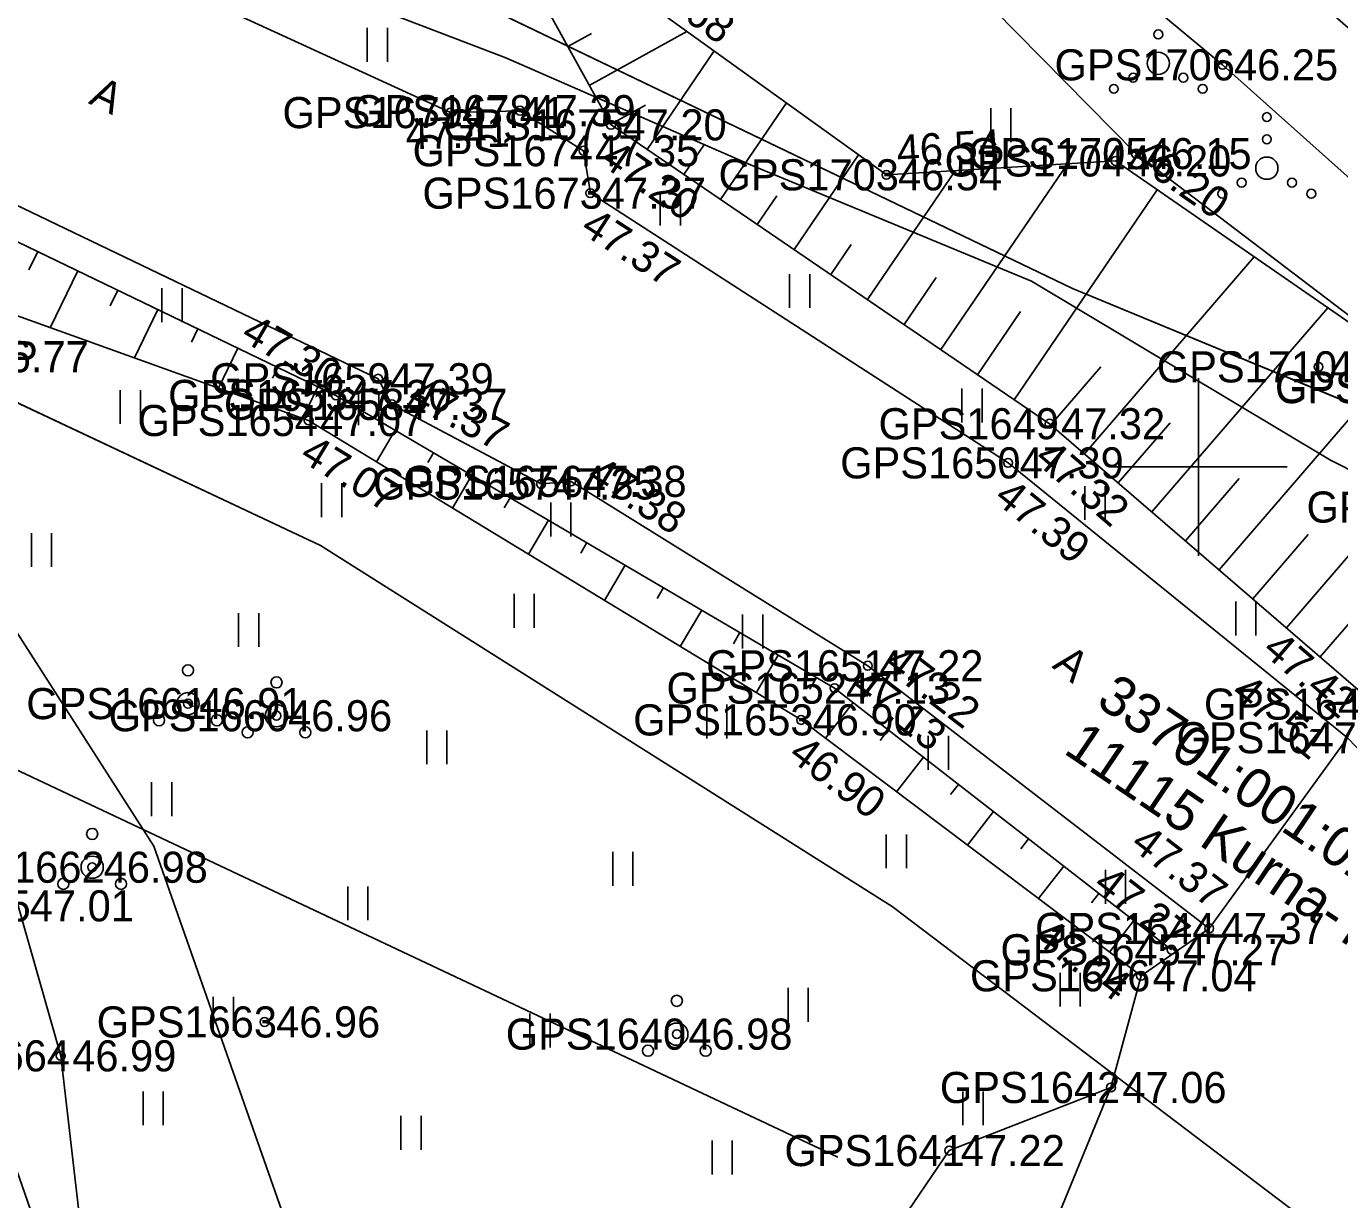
# Model space of a CAD drawing. Extents: x 551623 to 559850, y 6561220 to 6567135.
# Drawn here: x 555023.62 to 555053.18, y 6565633.51 to 6565659.92 of the extents above; entities that cross this region are included whole.
import ezdxf

# ---------------------------------------------------------------- set-up
doc = ezdxf.new("R2010")
doc.units = 0
for name, color, linetype in [('AED', 7, 'Continuous'), ('DTRASS', 7, 'Continuous'), ('HALJASTUS', 7, 'Continuous'), ('KORGUS-EH2000', 7, 'Continuous'), ('KPKAABEL', 7, 'Continuous'), ('MOOTKORG-EH2000', 7, 'Continuous'), ('MOOTMPUNKT', 7, 'Continuous'), ('MOOTNR', 7, 'Continuous'), ('MOOTPIIR', 7, 'Continuous'), ('MPKAABEL', 7, 'Continuous'), ('PIIR', 7, 'Continuous'), ('POST', 7, 'Continuous'), ('PUU', 7, 'Continuous'), ('RELJEEF', 7, 'Continuous'), ('TEE', 7, 'Continuous'), ('VORK', 7, 'Continuous')]:
    doc.layers.add(name, color=color, linetype=linetype)

msp = doc.modelspace()

# ---------------------------------------------------------------- linework, layer by layer
at = {"layer": 'AED'}
msp.add_lwpolyline([(555057.142, 6565653.162), (555050.543, 6565659.052), (555042.979, 6565665.343), (555043.174, 6565665.907), (555043.846, 6565668.219)], dxfattribs=at)
at = {"layer": 'DTRASS'}
msp.add_line((555041.885, 6565634.461), (555013.761, 6565647.727), dxfattribs=at)
at = {"layer": 'HALJASTUS'}
for p, q in [((555031.29, 6565659.883), (555031.29, 6565659.122)), ((555031.745, 6565659.883), (555031.745, 6565659.122)), ((555045.327, 6565658.076), (555045.327, 6565657.315)), ((555045.782, 6565658.076), (555045.782, 6565657.315)), ((555037.887, 6565656.197), (555037.887, 6565655.436)), ((555038.342, 6565656.197), (555038.342, 6565655.436)), ((555040.8, 6565654.342), (555040.8, 6565653.581)), ((555041.255, 6565654.342), (555041.255, 6565653.581)), ((555026.671, 6565654.022), (555026.671, 6565653.261)), ((555027.126, 6565654.022), (555027.126, 6565653.261)), ((555025.733, 6565651.733), (555025.733, 6565650.972)), ((555026.188, 6565651.733), (555026.188, 6565650.972)), ((555031.098, 6565651.706), (555031.098, 6565650.945)), ((555031.553, 6565651.706), (555031.553, 6565650.945)), ((555044.676, 6565651.764), (555044.676, 6565651.003)), ((555045.132, 6565651.764), (555045.132, 6565651.003)), ((555030.263, 6565649.635), (555030.263, 6565648.874)), ((555030.718, 6565649.635), (555030.718, 6565648.874)), ((555047.445, 6565649.572), (555047.445, 6565648.811)), ((555047.9, 6565649.572), (555047.9, 6565648.811)), ((555035.423, 6565649.197), (555035.423, 6565648.436)), ((555035.878, 6565649.197), (555035.878, 6565648.436)), ((555023.732, 6565648.512), (555023.732, 6565647.751)), ((555024.187, 6565648.512), (555024.187, 6565647.751)), ((555034.597, 6565647.143), (555034.597, 6565646.381)), ((555035.052, 6565647.143), (555035.052, 6565646.381)), ((555050.84, 6565646.97), (555050.84, 6565646.209)), ((555051.295, 6565646.97), (555051.295, 6565646.209)), ((555028.397, 6565646.712), (555028.397, 6565645.951)), ((555028.852, 6565646.712), (555028.852, 6565645.951)), ((555039.741, 6565646.676), (555039.741, 6565645.915)), ((555040.196, 6565646.676), (555040.196, 6565645.915)), ((555038.932, 6565644.65), (555038.932, 6565643.889)), ((555039.387, 6565644.65), (555039.387, 6565643.889)), ((555032.631, 6565644.07), (555032.631, 6565643.309)), ((555033.086, 6565644.07), (555033.086, 6565643.309)), ((555043.92, 6565643.947), (555043.92, 6565643.186)), ((555044.375, 6565643.947), (555044.375, 6565643.186)), ((555026.438, 6565642.902), (555026.438, 6565642.141)), ((555026.893, 6565642.902), (555026.893, 6565642.141)), ((555042.975, 6565641.729), (555042.975, 6565640.968)), ((555043.43, 6565641.729), (555043.43, 6565640.968)), ((555036.817, 6565641.336), (555036.817, 6565640.575)), ((555037.272, 6565641.336), (555037.272, 6565640.575)), ((555047.907, 6565640.93), (555047.907, 6565640.169)), ((555048.362, 6565640.93), (555048.362, 6565640.169)), ((555030.852, 6565640.558), (555030.852, 6565639.797)), ((555031.307, 6565640.558), (555031.307, 6565639.797)), ((555046.886, 6565638.615), (555046.886, 6565637.853)), ((555047.341, 6565638.615), (555047.341, 6565637.853)), ((555040.764, 6565638.275), (555040.764, 6565637.514)), ((555041.219, 6565638.275), (555041.219, 6565637.514)), ((555027.824, 6565638.07), (555027.824, 6565637.309)), ((555028.279, 6565638.07), (555028.279, 6565637.309)), ((555034.953, 6565637.697), (555034.953, 6565636.936)), ((555035.408, 6565637.697), (555035.408, 6565636.936)), ((555026.244, 6565635.944), (555026.244, 6565635.182)), ((555026.699, 6565635.944), (555026.699, 6565635.182)), ((555044.7, 6565635.942), (555044.7, 6565635.181)), ((555045.155, 6565635.942), (555045.155, 6565635.181)), ((555032.047, 6565635.393), (555032.047, 6565634.632)), ((555032.502, 6565635.393), (555032.502, 6565634.632)), ((555039.053, 6565634.836), (555039.053, 6565634.075)), ((555039.508, 6565634.836), (555039.508, 6565634.075))]:
    msp.add_line(p, q, dxfattribs=at)
for points in [[(555055.505, 6565651.803), (555048.596, 6565657.055), (555041.121, 6565664.646), (555033.726, 6565668.167), (555033.718, 6565670.144), (555033.986, 6565673.185)], [(555015.748, 6565653.576), (555017.488, 6565651.124), (555020.222, 6565647.572), (555023.436, 6565640.122), (555024.391, 6565636.745), (555025.429, 6565627.792)], [(555057.023, 6565609.855), (555058.586, 6565605.616), (555058.613, 6565599.497), (555057.015, 6565597.532), (555043.839, 6565605.146), (555043.23, 6565610.761), (555037.198, 6565618.427), (555042.201, 6565623.493), (555040.415, 6565628.763), (555044.392, 6565634.613), (555048.032, 6565636.033)]]:
    msp.add_lwpolyline(points, dxfattribs=at)
for centre, radius in [((555049.097, 6565659.737), 0.1), ((555049.097, 6565659.087), 0.25), ((555048.532, 6565658.762), 0.1), ((555049.662, 6565658.762), 0.1), ((555048.097, 6565658.512), 0.1), ((555050.097, 6565658.512), 0.1), ((555051.541, 6565657.876), 0.1), ((555051.541, 6565657.376), 0.1), ((555051.541, 6565656.726), 0.25), ((555050.976, 6565656.401), 0.1), ((555052.106, 6565656.401), 0.1), ((555050.541, 6565656.151), 0.1), ((555052.541, 6565656.151), 0.1)]:
    msp.add_circle(centre, radius, dxfattribs=at)
at = {"layer": 'KORGUS-EH2000'}
for centre in [(555050.543, 6565659.052), (555033.164, 6565657.977), (555036.779, 6565657.701), (555048.596, 6565657.055), (555048.138, 6565656.889), (555042.979, 6565656.577), (555036.314, 6565656.164), (555030.588, 6565651.611), (555031.846, 6565651.41), (555029.972, 6565651.046), (555046.65, 6565650.974), (555045.718, 6565650.093), (555035.879, 6565649.677), (555042.559, 6565645.526), (555041.809, 6565645.022), (555029.249, 6565644.401), (555041.058, 6565644.307), (555050.244, 6565639.614), (555049.395, 6565639.133), (555048.71, 6565638.547), (555028.981, 6565637.508), (555038.26, 6565637.234), (555024.391, 6565636.745), (555048.032, 6565636.033), (555044.392, 6565634.613)]:
    msp.add_circle(centre, 0.1, dxfattribs=at)
at = {"layer": 'KPKAABEL'}
msp.add_lwpolyline([(555016.436, 6565669.854), (555020.596, 6565667.742), (555021.693, 6565667.12), (555022.688, 6565666.158), (555023.697, 6565665.37), (555024.08, 6565664.769), (555021.622, 6565652.627), (555021.526, 6565649.765), (555022.786, 6565647.231), (555026.485, 6565641.465), (555030.606, 6565629.728), (555035.378, 6565618.813), (555040.844, 6565608.057), (555047.089, 6565597.805), (555053.567, 6565587.292), (555056.073, 6565583.696), (555062.108, 6565572.667), (555068.248, 6565560.982)], dxfattribs=at)
at = {"layer": 'MOOTMPUNKT'}
for centre in [(555050.543, 6565659.052), (555033.164, 6565657.977), (555034.731, 6565658.02), (555036.779, 6565657.701), (555036.161, 6565657.119), (555048.596, 6565657.055), (555048.138, 6565656.889), (555042.979, 6565656.577), (555036.314, 6565656.164), (555052.705, 6565652.254), (555031.536, 6565651.986), (555030.588, 6565651.611), (555031.846, 6565651.41), (555029.972, 6565651.046), (555046.65, 6565650.974), (555045.718, 6565650.093), (555035.205, 6565649.618), (555035.879, 6565649.677), (555042.559, 6565645.526), (555041.809, 6565645.022), (555027.256, 6565644.674), (555029.249, 6565644.401), (555041.058, 6565644.307), (555025.1, 6565640.991), (555050.244, 6565639.614), (555049.395, 6565639.133), (555048.71, 6565638.547), (555028.981, 6565637.508), (555038.26, 6565637.234), (555024.391, 6565636.745), (555048.032, 6565636.033), (555044.392, 6565634.613)]:
    msp.add_circle(centre, 0.1, dxfattribs=at)
at = {"layer": 'MOOTPIIR'}
for points in [[(555057.121, 6565656.605), (555043.846, 6565668.219), (555029.091, 6565671.127), (555021.803, 6565671.02), (555021.007, 6565667.338), (555020.786, 6565664.508), (555020.473, 6565663.799), (555017.828, 6565658.565), (555017.568, 6565657.887), (555016.649, 6565655.832), (555017.488, 6565651.124), (555026.508, 6565625.245), (555032.663, 6565611.321)], [(555061.195, 6565603.857), (555048.79, 6565618.739), (555045.392, 6565629.592), (555048.032, 6565636.033), (555048.71, 6565638.547), (555050.244, 6565639.614), (555053.358, 6565643.906)]]:
    msp.add_lwpolyline(points, dxfattribs=at)
at = {"layer": 'MPKAABEL'}
msp.add_lwpolyline([(555016.481, 6565670.066), (555020.706, 6565667.922), (555024.517, 6565664.875), (555027.056, 6565662.52), (555029.673, 6565661.024), (555034.413, 6565659.21), (555039.915, 6565656.802), (555046.244, 6565654.185), (555052.975, 6565650.153), (555059.391, 6565646.912), (555059.766, 6565646.536), (555063.804, 6565646.065), (555068.88, 6565645.207), (555082.81, 6565641.043), (555083.734, 6565640.909), (555084.772, 6565641.269), (555085.39, 6565641.873), (555087.19, 6565643.44), (555089.359, 6565644.841), (555090.654, 6565645.869), (555090.907, 6565646.435), (555093.14, 6565648.67), (555093.546, 6565648.774)], dxfattribs=at)
at = {"layer": 'PIIR'}
for points in [[(554603.79, 6565845.49), (554627.12, 6565842.3), (554665.57, 6565833.57), (554691.68, 6565822.99), (554755.19, 6565793.15), (554758.98, 6565791.67), (554762.76, 6565790.19), (554847.58, 6565749.85), (555047.17, 6565654.02), (555063.43, 6565647.29), (555056.61, 6565622.91), (555053.62, 6565632.14), (555043.11, 6565640.11), (555030.24, 6565648.23), (554842.52, 6565736.67), (554759.53, 6565776.27), (554755.81, 6565778.04), (554752.09, 6565779.79), (554661.37, 6565820.17), (554624.59, 6565828.52)], [(555147.74, 6565789.33), (555183.27, 6565722.97), (555183.08, 6565715.21), (555166.23, 6565703.46), (555159.38, 6565687.44), (555141.63, 6565659.29), (555137.2, 6565645.72), (555136.5, 6565633.07), (555130.73, 6565621.32), (555129.77, 6565611.2), (555114.24, 6565634), (555063.43, 6565647.29), (555047.17, 6565654.02), (554847.58, 6565749.85)], [(554759.9, 6565289.12), (554708.97, 6565534.83), (554708.61, 6565545.48), (554711.27, 6565557.85), (554755.81, 6565778.04), (554759.53, 6565776.27), (554842.52, 6565736.67), (555030.24, 6565648.23), (555043.11, 6565640.11), (555053.62, 6565632.14), (555056.61, 6565622.91), (555057.22, 6565600.73), (555060.42, 6565583.26), (555065.78, 6565566.7), (555076.76, 6565542.38), (555113.82, 6565475.68), (554946.63, 6565420.78), (554981.01, 6565316.76), (555160.07, 6565375.54), (555166.64, 6565360.5), (555172.72, 6565345.23)]]:
    msp.add_lwpolyline(points, dxfattribs=at)
at = {"layer": 'PUU'}
for centre, radius in [((555027.256, 6565645.424), 0.125), ((555029.249, 6565645.151), 0.125), ((555027.256, 6565644.674), 0.25), ((555029.249, 6565644.401), 0.25), ((555026.606, 6565644.299), 0.125), ((555027.906, 6565644.299), 0.125), ((555028.599, 6565644.026), 0.125), ((555029.899, 6565644.026), 0.125), ((555025.1, 6565641.741), 0.125), ((555025.1, 6565640.991), 0.25), ((555024.45, 6565640.616), 0.125), ((555025.75, 6565640.616), 0.125), ((555038.26, 6565637.984), 0.125), ((555038.26, 6565637.234), 0.25), ((555037.61, 6565636.859), 0.125), ((555038.91, 6565636.859), 0.125)]:
    msp.add_circle(centre, radius, dxfattribs=at)
at = {"layer": 'RELJEEF'}
for p, q in [((555035.804, 6565659.465), (555036.34, 6565659.761)), ((555036.288, 6565658.589), (555038.489, 6565659.805)), ((555037.592, 6565657.146), (555039.103, 6565659.364)), ((555039.245, 6565656.02), (555040.728, 6565658.196)), ((555036.771, 6565657.714), (555037.556, 6565658.148)), ((555038.419, 6565656.583), (555038.868, 6565657.242)), ((555040.898, 6565654.894), (555042.352, 6565657.028)), ((555044.204, 6565652.642), (555047.053, 6565656.823)), ((555042.551, 6565653.768), (555044.529, 6565656.67)), ((555045.856, 6565651.515), (555049.075, 6565656.24)), ((555040.072, 6565655.457), (555040.512, 6565656.103)), ((555041.724, 6565654.331), (555042.187, 6565655.01)), ((555023.873, 6565654.848), (555023.675, 6565654.436)), ((555047.438, 6565650.296), (555051.257, 6565654.729)), ((555024.774, 6565654.414), (555024.157, 6565653.134)), ((555043.377, 6565653.205), (555044.101, 6565654.267)), ((555025.675, 6565653.979), (555025.504, 6565653.624)), ((555026.576, 6565653.545), (555026.05, 6565652.454)), ((555045.03, 6565652.078), (555045.997, 6565653.498)), ((555048.953, 6565648.99), (555052.911, 6565653.584)), ((555027.477, 6565653.111), (555027.332, 6565652.812)), ((555028.377, 6565652.677), (555027.942, 6565651.775)), ((555050.468, 6565647.685), (555054.564, 6565652.439)), ((555029.278, 6565652.243), (555029.161, 6565652)), ((555046.68, 6565650.949), (555047.805, 6565652.254)), ((555030.179, 6565651.808), (555029.835, 6565651.095)), ((555031.059, 6565651.335), (555030.935, 6565651.125)), ((555051.983, 6565646.379), (555056.079, 6565651.133)), ((555031.921, 6565650.828), (555031.502, 6565650.115)), ((555048.195, 6565649.643), (555049.362, 6565650.997)), ((555032.783, 6565650.322), (555032.655, 6565650.104)), ((555033.646, 6565649.816), (555033.212, 6565649.076)), ((555049.71, 6565648.338), (555050.919, 6565649.74)), ((555034.508, 6565649.309), (555034.375, 6565649.084)), ((555035.37, 6565648.803), (555034.921, 6565648.037)), ((555051.225, 6565647.032), (555052.475, 6565648.482)), ((555036.233, 6565648.297), (555036.096, 6565648.063)), ((555037.095, 6565647.79), (555036.63, 6565646.998)), ((555037.957, 6565647.284), (555037.816, 6565647.042)), ((555052.741, 6565645.727), (555053.99, 6565647.177)), ((555038.82, 6565646.778), (555038.339, 6565645.959)), ((555039.682, 6565646.271), (555039.536, 6565646.022)), ((555040.544, 6565645.765), (555040.048, 6565644.92)), ((555041.407, 6565645.258), (555041.256, 6565645.001)), ((555042.23, 6565644.695), (555041.608, 6565643.893)), ((555043.02, 6565644.082), (555042.836, 6565643.845)), ((555043.81, 6565643.469), (555043.206, 6565642.69)), ((555044.6, 6565642.855), (555044.422, 6565642.625)), ((555045.39, 6565642.242), (555044.804, 6565641.487)), ((555046.18, 6565641.629), (555046.007, 6565641.406)), ((555046.97, 6565641.016), (555046.402, 6565640.284)), ((555047.76, 6565640.403), (555047.592, 6565640.187)), ((555048.55, 6565639.79), (555048, 6565639.082))]:
    msp.add_line(p, q, dxfattribs=at)
for points in [[(555033.894, 6565670.212), (555034.614, 6565663.057), (555035.301, 6565660.376), (555036.779, 6565657.701), (555046.65, 6565650.974), (555053.976, 6565644.662), (555059.218, 6565638.966), (555063.006, 6565635.065), (555066.558, 6565633.276), (555069.932, 6565631.832), (555073.49, 6565632.167), (555077.147, 6565633.608), (555087.05, 6565637.366), (555088.79, 6565638.512), (555093.706, 6565645.854), (555094.519, 6565648.167)], [(555094.519, 6565648.167), (555091.768, 6565644.364), (555088.888, 6565641.514), (555084.532, 6565638.225), (555081.733, 6565636.397), (555078.271, 6565636.1), (555072.848, 6565637.573), (555070.427, 6565635.378), (555065.399, 6565641.782), (555058.433, 6565645.588), (555055.507, 6565651.786), (555048.138, 6565656.889), (555042.979, 6565656.577), (555037.014, 6565660.866), (555035.735, 6565662.759), (555033.894, 6565670.212)], [(555017.568, 6565657.887), (555030.588, 6565651.611), (555041.809, 6565645.022), (555049.395, 6565639.133)], [(555016.649, 6565655.832), (555029.972, 6565651.046), (555041.058, 6565644.307), (555048.71, 6565638.547)]]:
    msp.add_lwpolyline(points, dxfattribs=at)
at = {"layer": 'TEE'}
for points in [[(555020.473, 6565663.799), (555033.164, 6565657.977), (555034.731, 6565658.02), (555036.161, 6565657.119), (555036.314, 6565656.164), (555045.718, 6565650.093), (555053.358, 6565643.906), (555058.43, 6565638.637), (555062.706, 6565634.391), (555065.829, 6565631.998), (555069.987, 6565631.13), (555073.594, 6565631.301), (555077.505, 6565632.778), (555087.215, 6565636.533), (555089.342, 6565637.222), (555090.377, 6565638.461), (555094.165, 6565645.802), (555095.317, 6565648.328), (555095.882, 6565650.082)], [(555017.828, 6565658.565), (555031.536, 6565651.986), (555031.846, 6565651.41), (555035.205, 6565649.618), (555035.879, 6565649.677), (555042.559, 6565645.526), (555050.244, 6565639.614)]]:
    msp.add_lwpolyline(points, dxfattribs=at)
at = {"layer": 'VORK'}
for p, q in [((555050, 6565652), (555050, 6565648)), ((555048, 6565650), (555052, 6565650))]:
    msp.add_line(p, q, dxfattribs=at)

# ---------------------------------------------------------------- texts
at = {"layer": 'KORGUS-EH2000'}
for s, rotation, p in [(' 46.68', 324.2837, (555037.116, 6565661.008)), (' 47.41', 1.6003, (555031.905, 6565657.139)), (' 46.54', 3.4601, (555042.969, 6565656.751)), (' 47.20', 325.7315, (555036.286, 6565656.977)), (' 46.20', 325.3, (555048.237, 6565657.033)), (' 47.37', 327.1521, (555035.84, 6565655.429)), (' 47.30', 329.5777, (555028.189, 6565653.007)), (' 47.37', 331.9298, (555031.928, 6565651.564)), (' 47.07', 328.7059, (555029.517, 6565650.298)), (' 47.32', 319.249, (555046.079, 6565650.312)), (' 47.38', 328.1394, (555035.971, 6565649.826)), (' 47.39', 320.9999, (555045.167, 6565649.413)), (' 47.42', 319.249, (555051.212, 6565645.999)), (' 47.22', 322.433, (555042.665, 6565645.664)), (' 47.13', 322.1804, (555041.916, 6565645.161)), (' 47.51', 320.9999, (555050.496, 6565645.017)), (' 46.90', 323.0327, (555040.532, 6565643.608)), (' 47.37', 322.433, (555048.233, 6565641.603)), (' 47.27', 322.1804, (555047.393, 6565640.687)), (' 47.04', 323.0327, (555046.051, 6565639.505))]:
    msp.add_text(s, height=0.7, rotation=rotation, dxfattribs=at).set_placement(p)
for s, p in [(' 46.25', (555050.543, 6565658.702)), (' 46.15', (555048.596, 6565656.705)), (' 46.96', (555029.249, 6565644.051)), (' 47.01', (555023.436, 6565639.772)), (' 46.96', (555028.981, 6565637.158)), (' 46.98', (555038.26, 6565636.884)), (' 46.99', (555024.391, 6565636.395)), (' 47.06', (555048.032, 6565635.683)), (' 47.22', (555044.392, 6565634.263))]:
    msp.add_text(s, height=0.7, dxfattribs=at).set_placement(p)
at = {"layer": 'MOOTKORG-EH2000'}
for s, p in [(' 46.25', (555050.543, 6565658.702)), (' 47.41', (555033.164, 6565657.627)), (' 47.39', (555034.731, 6565657.671)), (' 47.20', (555036.779, 6565657.351)), (' 47.35', (555036.161, 6565656.769)), (' 46.15', (555048.596, 6565656.705)), (' 46.20', (555048.138, 6565656.539)), (' 46.54', (555042.979, 6565656.227)), (' 47.37', (555036.314, 6565655.814)), (' 46.77', (555022.42, 6565652.133)), (' 46.22', (555052.705, 6565651.904)), (' 47.39', (555031.536, 6565651.636)), (' 47.30', (555030.588, 6565651.261)), (' 47.37', (555031.846, 6565651.06)), (' 47.07', (555029.972, 6565650.696)), (' 47.32', (555046.65, 6565650.624)), (' 47.39', (555045.718, 6565649.743)), (' 47.35', (555035.205, 6565649.268)), (' 47.38', (555035.879, 6565649.327)), (' 47.22', (555042.559, 6565645.176)), (' 47.13', (555041.809, 6565644.672)), (' 46.91', (555027.256, 6565644.324)), (' 46.96', (555029.249, 6565644.051)), (' 46.90', (555041.058, 6565643.957)), (' 46.98', (555025.1, 6565640.641)), (' 47.01', (555023.436, 6565639.772)), (' 47.37', (555050.244, 6565639.264)), (' 47.27', (555049.395, 6565638.783)), (' 47.04', (555048.71, 6565638.197)), (' 46.96', (555028.981, 6565637.158)), (' 46.98', (555038.26, 6565636.884)), (' 46.99', (555024.391, 6565636.395)), (' 47.06', (555048.032, 6565635.683)), (' 47.22', (555044.392, 6565634.263))]:
    msp.add_text(s, height=0.7, dxfattribs=at).set_placement(p)
at = {"layer": 'MOOTNR'}
for s, p in [('GPS1706 ', (555046.763, 6565658.702)), ('GPS1679 ', (555029.384, 6565657.627)), ('GPS1678 ', (555030.952, 6565657.671)), ('GPS1675 ', (555032.999, 6565657.351)), ('GPS1674 ', (555032.312, 6565656.769)), ('GPS1705 ', (555044.816, 6565656.705)), ('GPS1704 ', (555044.288, 6565656.539)), ('GPS1703 ', (555039.2, 6565656.227)), ('GPS1673 ', (555032.535, 6565655.814)), ('GPS1710 ', (555049.065, 6565651.904)), ('GPS1659 ', (555027.756, 6565651.636)), ('GPS1655 ', (555026.809, 6565651.261)), ('GPS1709 ', (555051.725, 6565651.453)), ('GPS1708 ', (555051.727, 6565651.436)), ('GPS1658 ', (555028.066, 6565651.06)), ('GPS1654 ', (555026.122, 6565650.696)), ('GPS1649 ', (555042.801, 6565650.624)), ('GPS1650 ', (555041.938, 6565649.743)), ('GPS1657 ', (555031.425, 6565649.268)), ('GPS1656 ', (555032.099, 6565649.327)), ('GPS1711 ', (555052.436, 6565648.748)), ('GPS1651 ', (555038.919, 6565645.176)), ('GPS1652 ', (555038.029, 6565644.672)), ('GPS1661 ', (555023.617, 6565644.324)), ('GPS1648 ', (555050.126, 6565644.312)), ('GPS1660 ', (555025.47, 6565644.051)), ('GPS1653 ', (555037.278, 6565643.957)), ('GPS1647 ', (555049.509, 6565643.556)), ('GPS1662 ', (555021.32, 6565640.641)), ('GPS1665 ', (555019.657, 6565639.772)), ('GPS1644 ', (555046.324, 6565639.264)), ('GPS1645 ', (555045.545, 6565638.783)), ('GPS1646 ', (555044.86, 6565638.197)), ('GPS1663 ', (555025.201, 6565637.158)), ('GPS1640 ', (555034.41, 6565636.884)), ('GPS1664 ', (555020.541, 6565636.395)), ('GPS1642 ', (555044.182, 6565635.683)), ('GPS1641 ', (555040.682, 6565634.263))]:
    msp.add_text(s, height=0.7, dxfattribs=at).set_placement(p)
at = {"layer": 'PIIR'}
for s, p in [('33701:001:0112', (555047.668, 6565644.65)), ('11115 Kurna-Tuhala tee', (555046.938, 6565643.574))]:
    msp.add_text(s, height=0.9, rotation=325.8834, dxfattribs=at).set_placement(p)
at = {"layer": 'POST'}
msp.add_text(' TP', height=0.7, dxfattribs=at).set_placement((555022.42, 6565652.133))
at = {"layer": 'TEE'}
for rotation, p in [(333.5713, (555024.999, 6565658.194)), (321.6468, (555046.687, 6565645.499))]:
    msp.add_text('A', height=0.7, rotation=rotation, dxfattribs=at).set_placement(p)

doc.saveas('drawing.dxf')
